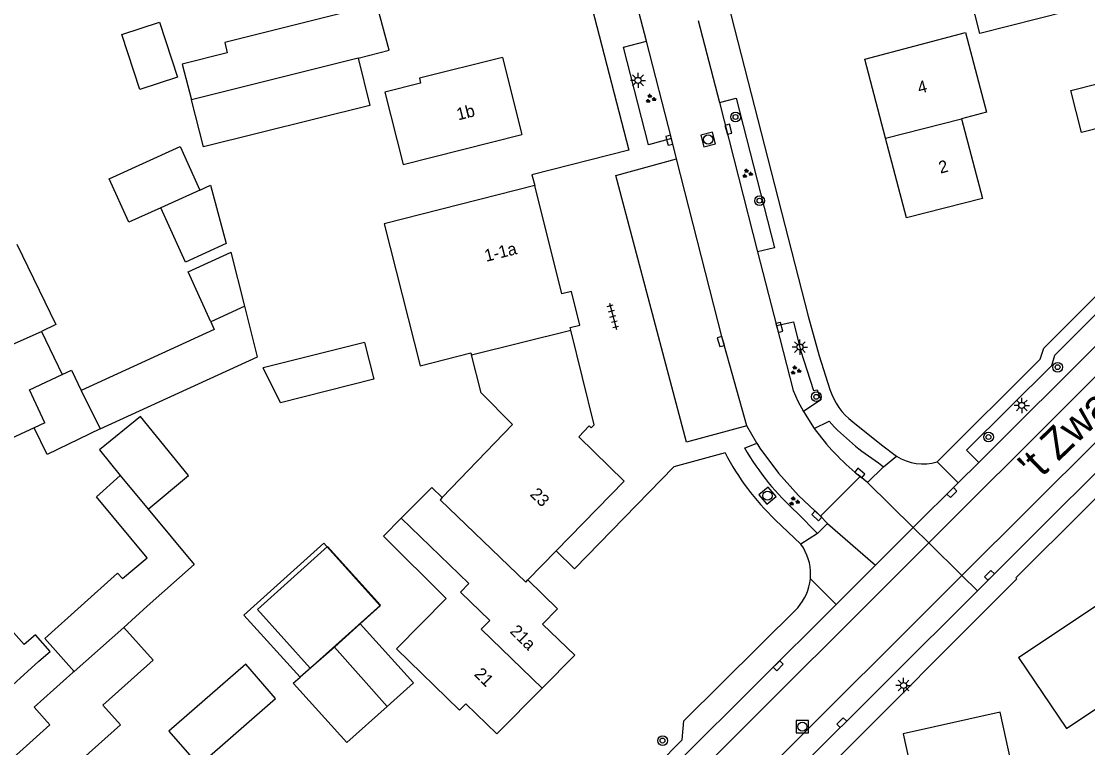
# Model space of a CAD drawing. Extents: x 136000 to 138005, y 398500 to 400500.
# Drawn here: x 137621.2 to 137708.8, y 399032.5 to 399092.2 of the extents above; entities that cross this region are included whole.
import ezdxf

# ---------------------------------------------------------------- set-up
doc = ezdxf.new("R2010")
doc.units = 0
for name, color, linetype in [('gg-anno-huisnummerreeks BGT', 7, 'Continuous'), ('gg-anno-openbare ruimte label', 7, 'Continuous'), ('gg-bbg-bijgebouw', 7, 'Continuous'), ('gg-bbg-gedigitaliseerde bebouwing', 7, 'Continuous'), ('gg-bbg-gedigitaliseerde bijgebouw', 7, 'Continuous'), ('gg-bbg-hoofdgebouw', 7, 'Continuous'), ('gg-bbg-luifel en loopbrug', 7, 'Continuous'), ('gg-bbg-tussenscheiding', 7, 'Continuous'), ('gg-knt-verharding', 7, 'Continuous'), ('gg-knt-verharding nz', 7, 'Continuous'), ('gt-bbg-plantopografie pand', 7, 'Continuous'), ('gt-grn-weggrens', 7, 'Continuous'), ('gt-symb-boom', 7, 'Continuous'), ('gt-symb-groenvak', 7, 'Continuous'), ('gt-symb-kolk', 7, 'Continuous'), ('gt-symb-lichtmast', 7, 'Continuous'), ('gt-symb-rioolschacht', 7, 'Continuous'), ('gt-symb-tegel verharding', 7, 'Continuous')]:
    doc.layers.add(name, color=color, linetype=linetype)

# ---------------------------------------------------------------- blocks, each defined once
blk = doc.blocks.new('gt0-LMAST')
at = {"layer": 'gt-symb-lichtmast'}
for p, q in [((-0.182, 0.173), (-0.447, 0.438)), ((-0.005, 0.246), (-0.005, 0.621)), ((0.172, 0.173), (0.437, 0.438)), ((-0.255, -0.004), (-0.63, -0.004)), ((-0.182, -0.181), (-0.447, -0.446)), ((-0.005, -0.254), (-0.005, -0.629)), ((0.437, -0.446), (0.172, -0.181)), ((0.245, -0.004), (0.62, -0.004))]:
    blk.add_line(p, q, dxfattribs=at)
blk.add_circle((-0.005, -0.004), 0.25, dxfattribs=at)
blk = doc.blocks.new('gt0-BOOM')
at = {"layer": 'gt-symb-boom'}
for radius in [0.4, 0.2]:
    blk.add_circle((0, 0), radius, dxfattribs=at)
blk = doc.blocks.new('gt0-KOLK')
at = {"layer": 'gt-symb-kolk'}
blk.add_lwpolyline([(0, 0), (0.375, 0), (0.375, 0.4), (-0.375, 0.4), (-0.375, 0), (0, 0)], dxfattribs=at)
blk = doc.blocks.new('gt0-GRVAK')
at = {"layer": 'gt-symb-groenvak'}
for p, q in [((-0.11, 0.189), (-0.228, 0.24)), ((-0.182, 0.153), (0.088, 0.153)), ((-0.091, 0.211), (-0.156, 0.322)), ((-0.047, 0.214), (-0.047, 0.393)), ((-0.004, 0.211), (0.061, 0.322)), ((0.015, 0.189), (0.133, 0.24)), ((0.262, -0.052), (0.197, 0.059)), ((0.305, -0.049), (0.305, 0.13)), ((0.349, -0.052), (0.414, 0.059)), ((-0.245, -0.228), (-0.363, -0.177)), ((-0.318, -0.264), (-0.047, -0.264)), ((-0.226, -0.206), (-0.291, -0.095)), ((-0.183, -0.203), (-0.183, -0.024)), ((-0.139, -0.206), (-0.074, -0.095)), ((-0.12, -0.228), (-0.002, -0.177)), ((0.243, -0.074), (0.125, -0.023)), ((0.17, -0.11), (0.441, -0.11)), ((0.368, -0.074), (0.486, -0.023))]:
    blk.add_line(p, q, dxfattribs=at)
blk = doc.blocks.new('gt0-RS')
at = {"layer": 'gt-symb-rioolschacht'}
blk.add_lwpolyline([(-0.5, -0.5), (0.5, -0.5), (0.5, 0.5), (-0.5, 0.5)], close=True, dxfattribs=at)
blk.add_circle((0, 0), 0.375, dxfattribs=at)
blk = doc.blocks.new('gt0-TEG1')
at = {"layer": 'gt-symb-tegel verharding'}
for p, q in [((-1.125, 0), (1.125, 0)), ((-0.9, -0.25), (-0.9, 0.25)), ((-0.45, -0.25), (-0.45, 0.25)), ((0, -0.25), (0, 0.25)), ((0.45, -0.25), (0.45, 0.25)), ((0.9, -0.25), (0.9, 0.25))]:
    blk.add_line(p, q, dxfattribs=at)

msp = doc.modelspace()

# ---------------------------------------------------------------- linework, layer by layer
at = {"layer": 'gg-bbg-bijgebouw'}
for p, q in [((137703.09, 399039.931), (137714.24, 399047.391)), ((137653.419, 399037.843), (137651.253, 399035.909)), ((137651.253, 399035.909), (137647.933, 399032.945))]:
    msp.add_line(p, q, dxfattribs=at)
msp.add_lwpolyline([(137717.43, 399085.35), (137708.24, 399083.03), (137707.37, 399086.48), (137716.57, 399088.8), (137716.856, 399087.65)], dxfattribs=at)
at = {"layer": 'gg-bbg-gedigitaliseerde bebouwing'}
for p, q in [((137622.862, 399066.703), (137624.581, 399063.169)), ((137622.269, 399058.784), (137617.58, 399056.6)), ((137623.149, 399059.194), (137622.269, 399058.784)), ((137618.038, 399044.805), (137621.451, 399040.982)), ((137622.666, 399039.621), (137616.19, 399033.84)), ((137625.557, 399038.776), (137625.45, 399038.68))]:
    msp.add_line(p, q, dxfattribs=at)
for points in [[(137660.71, 399089.2), (137653.897, 399087.486), (137653.999, 399087.081), (137651.06, 399086.342), (137652.55, 399080.42), (137662.3, 399082.88)], [(137663.37, 399078.67), (137650.992, 399075.532), (137653.946, 399063.881), (137658.124, 399064.94), (137658.168, 399064.767)], [(137620.835, 399073.855), (137624.036, 399067.274), (137622.862, 399066.703)], [(137655.764, 399053.055), (137661.532, 399059.054), (137658.959, 399061.644), (137658.168, 399064.767)], [(137623.149, 399059.194), (137621.884, 399061.914), (137624.581, 399063.169)], [(137652.399, 399051.355), (137654.914, 399053.896), (137655.764, 399053.055)], [(137652.022, 399040.641), (137656.102, 399044.763), (137650.936, 399049.878), (137652.399, 399051.355)], [(137624, 399025.06), (137628.512, 399029.111), (137626.257, 399031.623), (137629.356, 399034.406), (137627.92, 399036.006), (137632.04, 399039.706), (137629.628, 399042.392)], [(137622.666, 399039.621), (137623.57, 399040.407), (137622.373, 399041.784), (137621.451, 399040.982)]]:
    msp.add_lwpolyline(points, dxfattribs=at)
at = {"layer": 'gg-bbg-gedigitaliseerde bijgebouw'}
for p, q in [((137635.863, 399078.303), (137632.659, 399076.85)), ((137639.558, 399068.761), (137636.771, 399067.484)), ((137640.608, 399064.621), (137639.558, 399068.761)), ((137636.771, 399067.484), (137637.056, 399066.857)), ((137637.056, 399066.857), (137626.141, 399061.855)), ((137649.382, 399065.782), (137641.065, 399063.704)), ((137627.68, 399058.692), (137640.608, 399064.621)), ((137626.141, 399061.855), (137627.68, 399058.692)), ((137629.335, 399054.859), (137631.619, 399052.109)), ((137629.628, 399042.392), (137631.557, 399044.125)), ((137653.419, 399037.843), (137649.02, 399042.683)), ((137647.933, 399032.945), (137643.555, 399037.785))]:
    msp.add_line(p, q, dxfattribs=at)
for points in [[(137708.672, 399096.602), (137709.437, 399093.576), (137699.918, 399091.17), (137699.151, 399094.204)], [(137648.859, 399089.15), (137651.411, 399089.787), (137650.4, 399093.556), (137637.91, 399090.435), (137638.124, 399089.578), (137634.421, 399088.653), (137635.175, 399085.731)], [(137648.859, 399089.15), (137649.83, 399085.261), (137636.177, 399081.85), (137635.175, 399085.731)], [(137628.422, 399079.234), (137634.244, 399081.874), (137635.863, 399078.303)], [(137632.659, 399076.85), (137630.041, 399075.663), (137628.422, 399079.234)], [(137649.382, 399065.782), (137650.142, 399062.787), (137642.49, 399060.844), (137641.065, 399063.704)], [(137629.508, 399046.406), (137631.544, 399048.098), (137627.376, 399053.116), (137629.335, 399054.859)], [(137631.619, 399052.109), (137635.407, 399047.549), (137631.557, 399044.125)], [(137649.02, 399042.683), (137650.671, 399044.163), (137646.059, 399049.309), (137639.472, 399043.406), (137644.099, 399038.305)], [(137703.09, 399039.931), (137707.019, 399034.086), (137718.159, 399041.54), (137714.24, 399047.391)], [(137629.508, 399046.406), (137629.112, 399046.847), (137623.132, 399041.477), (137625.557, 399038.776)], [(137633.326, 399033.886), (137635.783, 399031.061), (137642.09, 399036.547), (137639.633, 399039.372), (137633.326, 399033.886)], [(137643.555, 399037.785), (137643.533, 399037.809), (137644.099, 399038.305)]]:
    msp.add_lwpolyline(points, dxfattribs=at)
at = {"layer": 'gg-bbg-hoofdgebouw'}
for p, q in [((137660.71, 399089.2), (137662.3, 399082.88)), ((137662.79, 399046.29), (137665.127, 399048.687))]:
    msp.add_line(p, q, dxfattribs=at)
for points in [[(137692.159, 399082.583), (137690.45, 399089.06), (137698.74, 399091.25), (137700.46, 399084.7), (137698.39, 399084.15)], [(137698.39, 399084.15), (137700.12, 399077.61), (137693.89, 399076.02), (137692.159, 399082.583)], [(137666.324, 399066.808), (137666.27, 399067.03), (137667.07, 399067.22), (137666.37, 399069.99), (137665.6, 399069.78), (137663.37, 399078.67)], [(137665.127, 399048.687), (137670.71, 399054.41), (137666.98, 399058.04), (137667.84, 399058.95), (137667.99, 399058.79), (137668.23, 399059.02), (137666.324, 399066.808)], [(137664.003, 399042.654), (137665.23, 399043.93), (137662.79, 399046.29)], [(137664.003, 399042.654), (137666.649, 399040.11), (137663.965, 399037.398)], [(137652.022, 399040.641), (137657.2, 399035.59), (137657.71, 399036.111)], [(137624, 399025.06), (137619.16, 399030.45), (137623.55, 399034.4), (137622.28, 399035.83), (137625.45, 399038.68)], [(137663.965, 399037.398), (137660.261, 399033.657), (137657.71, 399036.111)], [(137701.58, 399035.431), (137693.6, 399033.661), (137696.83, 399018.961), (137704.81, 399020.711), (137701.58, 399035.431)]]:
    msp.add_lwpolyline(points, dxfattribs=at)
at = {"layer": 'gg-bbg-luifel en loopbrug'}
msp.add_line((137639.558, 399068.761), (137638.43, 399073.206), dxfattribs=at)
for points in [[(137630.955, 399086.575), (137629.48, 399091.084), (137632.551, 399092.089), (137634.026, 399087.579), (137630.955, 399086.575)], [(137635.863, 399078.303), (137636.738, 399078.7), (137638.023, 399073.91), (137634.68, 399072.394), (137632.659, 399076.85)], [(137636.771, 399067.484), (137634.902, 399071.606), (137638.43, 399073.206)], [(137624.581, 399063.169), (137625.326, 399063.531), (137626.141, 399061.855)], [(137631.619, 399052.109), (137634.931, 399054.86), (137630.996, 399059.705), (137627.624, 399056.966), (137629.335, 399054.859)], [(137627.68, 399058.692), (137623.341, 399056.581), (137622.269, 399058.784)]]:
    msp.add_lwpolyline(points, dxfattribs=at)
at = {"layer": 'gg-bbg-tussenscheiding'}
for p, q in [((137648.859, 399089.15), (137635.175, 399085.731)), ((137692.159, 399082.583), (137698.39, 399084.15)), ((137620.206, 399065.52), (137622.862, 399066.703)), ((137658.168, 399064.767), (137666.324, 399066.808)), ((137625.557, 399038.776), (137629.628, 399042.392)), ((137649.02, 399042.683), (137646.918, 399040.776)), ((137646.918, 399040.776), (137644.099, 399038.305)), ((137651.253, 399035.909), (137646.918, 399040.776))]:
    msp.add_line(p, q, dxfattribs=at)
for points in [[(137655.764, 399053.055), (137655.592, 399052.876), (137662.621, 399046.115), (137662.79, 399046.29)], [(137663.965, 399037.398), (137658.975, 399042.24), (137659.669, 399042.96), (137657.256, 399045.284), (137657.95, 399046.004), (137652.399, 399051.355)]]:
    msp.add_lwpolyline(points, dxfattribs=at)
at = {"layer": 'gg-knt-verharding'}
for p, q in [((137672.536, 399090.523), (137670.239, 399099.506)), ((137676.791, 399092.241), (137678.519, 399085.488)), ((137670.652, 399090.042), (137672.536, 399090.523)), ((137674.578, 399082.532), (137672.536, 399090.523)), ((137678.519, 399085.488), (137681.656, 399073.229)), ((137675.002, 399080.875), (137674.578, 399082.532)), ((137681.656, 399073.229), (137683.204, 399067.181)), ((137685.431, 399060.121), (137686.306, 399058.739)), ((137681.605, 399057.52), (137680.788, 399058.946)), ((137686.306, 399058.739), (137687.527, 399059.32)), ((137689.468, 399059.273), (137691.825, 399057.373)), ((137680.584, 399057.126), (137681.605, 399057.52)), ((137691.825, 399057.373), (137693.057, 399056.444)), ((137691.582, 399055.913), (137691.999, 399055.585)), ((137698.122, 399054.256), (137699.82, 399055.949)), ((137691.999, 399055.585), (137690.692, 399054.281)), ((137686.835, 399051.529), (137690.081, 399054.789)), ((137690.081, 399054.789), (137689.921, 399054.914)), ((137690.692, 399054.281), (137690.081, 399054.789)), ((137694.442, 399050.588), (137698.122, 399054.256)), ((137686.835, 399051.529), (137685.031, 399053.237)), ((137684.908, 399051.811), (137686.588, 399050.113)), ((137687.4, 399050.938), (137686.835, 399051.529)), ((137685.207, 399049.241), (137683.095, 399051.236)), ((137686.588, 399050.113), (137687.4, 399050.938)), ((137691.346, 399047.501), (137694.442, 399050.588)), ((137673.787, 399027.458), (137695.714, 399049.335)), ((137685.417, 399048.92), (137685.207, 399049.241)), ((137688.105, 399044.27), (137691.346, 399047.501)), ((137676.475, 399024.769), (137698.439, 399046.652)), ((137680.931, 399026.675), (137699.706, 399045.404))]:
    msp.add_line(p, q, dxfattribs=at)
for points in [[(137637.835, 399255.402), (137652.227, 399198.99), (137685.825, 399067.95), (137686.709, 399064.708), (137687.6, 399061.917)], [(137628.215, 399250.49), (137646.84, 399177.78), (137647.45, 399177.93), (137656.11, 399143.61), (137655.98, 399143.59), (137658.76, 399132.61), (137657.96, 399132.4), (137671.09, 399081.59), (137663.12, 399079.56), (137663.37, 399078.67)], [(137695.714, 399049.335), (137718.451, 399072.021), (137729.784, 399083.3), (137746.052, 399098.793), (137752.268, 399104.686)], [(137698.439, 399046.652), (137720.808, 399068.939), (137732.508, 399080.616), (137739.811, 399087.775), (137748.401, 399095.926), (137754.828, 399101.985)], [(137674.578, 399082.532), (137672.696, 399082.023), (137670.652, 399090.042)], [(137678.519, 399085.488), (137679.908, 399085.857), (137683.039, 399073.562), (137681.656, 399073.229)], [(137699.706, 399045.404), (137715.224, 399060.884), (137734.696, 399080.277), (137740.878, 399086.322)], [(137696.402, 399055.981), (137704.847, 399064.425), (137705.148, 399065.317), (137719.397, 399079.521), (137717.43, 399085.35)], [(137680.788, 399058.946), (137675.825, 399057.611), (137670.016, 399079.516), (137675.002, 399080.875)], [(137699.82, 399055.949), (137698.815, 399056.948), (137705.803, 399063.906), (137706.062, 399064.743), (137719.374, 399078.033), (137720.669, 399076.75)], [(137699.82, 399055.949), (137709.953, 399066.041), (137720.669, 399076.75)], [(137683.204, 399067.181), (137684.619, 399067.483), (137685.171, 399065.147), (137686.236, 399061.846), (137686.557, 399061.899), (137686.856, 399061.072), (137685.431, 399060.121)], [(137683.204, 399067.181), (137684.567, 399061.855), (137684.975, 399060.976), (137685.431, 399060.121)], [(137687.023, 399030.375), (137686.994, 399030.399), (137702.952, 399046.372), (137702.851, 399046.466), (137719.903, 399063.435)], [(137678.989, 399056.716), (137674.776, 399055.588), (137666.622, 399047.211), (137665.127, 399048.687)], [(137681.605, 399057.52), (137681.842, 399057.106), (137683.383, 399055.065), (137685.031, 399053.237)], [(137671.296, 399029.949), (137672.992, 399031.63), (137673.467, 399031.135), (137675.47, 399033.157), (137675.607, 399034.733), (137684.951, 399044.009)], [(137672.513, 399028.732), (137675.136, 399031.341), (137688.105, 399044.27)]]:
    msp.add_lwpolyline(points, dxfattribs=at)
for centre, radius, start, end in [((137692.756, 399063.578), 5.417, 197.85493, 232.62788), ((137702.685, 399070.598), 20.221, 215.90569, 230.86073), ((137702.81, 399073.393), 20.775, 222.63989, 237.28633), ((137697.767, 399066.507), 21.177, 207.53912, 226.14712), ((137699.518, 399068.114), 21.891, 210.12654, 228.13338), ((137695.257, 399060.023), 4.201, 238.42079, 285.8181), ((137681.868, 399046.779), 4.145, 354.58116, 31.09387), ((137681.869, 399046.779), 4.144, 318.0605, 354.59233)]:
    msp.add_arc(centre, radius, start, end, dxfattribs=at)
at = {"layer": 'gg-knt-verharding nz'}
msp.add_lwpolyline([(137680.788, 399058.946), (137678.764, 399066.161), (137675.002, 399080.875)], dxfattribs=at)
at = {"layer": 'gt-bbg-plantopografie pand'}
msp.add_lwpolyline([(137640.591, 399043.877), (137646.363, 399049.049), (137650.701, 399044.208), (137644.929, 399039.036), (137640.591, 399043.877)], dxfattribs=at)
at = {"layer": 'gt-grn-weggrens'}
for p, q in [((137691.999, 399055.585), (137693.057, 399056.444)), ((137696.402, 399055.981), (137698.122, 399054.256)), ((137690.692, 399054.281), (137694.442, 399050.588)), ((137687.4, 399050.938), (137691.346, 399047.501)), ((137694.442, 399050.588), (137695.714, 399049.335)), ((137686.588, 399050.113), (137685.207, 399049.241)), ((137695.714, 399049.335), (137698.439, 399046.652)), ((137685.994, 399046.388), (137688.105, 399044.27)), ((137698.439, 399046.652), (137699.706, 399045.404))]:
    msp.add_line(p, q, dxfattribs=at)

# ---------------------------------------------------------------- block references
at = {"layer": 'gt-symb-boom'}
for p in [(137679.85, 399084.312), (137681.82, 399077.435), (137706.289, 399063.759), (137686.475, 399061.333), (137700.62, 399058.023)]:
    msp.add_blockref('gt0-BOOM', p, dxfattribs=at)
at = {"layer": 'gt-symb-boom', "rotation": -123.99203971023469}
msp.add_blockref('gt0-BOOM', (137673.858, 399033.1), dxfattribs=at)
at = {"layer": 'gt-symb-groenvak'}
for p in [(137672.868, 399085.809), (137680.804, 399079.662), (137684.774, 399063.496), (137684.646, 399052.74)]:
    msp.add_blockref('gt0-GRVAK', p, dxfattribs=at)
at = {"layer": 'gt-symb-kolk'}
for p, rotation in [((137679.07, 399083.256), -75.75525752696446), ((137674.213, 399082.351), -75.51896562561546), ((137683.26, 399066.977), -75.2272760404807), ((137678.447, 399065.81), -74.51881407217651), ((137689.921, 399054.914), -39.93782208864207), ((137697.47, 399053.604), -135.07989446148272), ((137686.658, 399051.706), 136.7578281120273), ((137700.83, 399046.532), 44.91440732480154), ((137683.21, 399039.384), -135.10841734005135), ((137688.708, 399034.43), 44.948644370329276)]:
    msp.add_blockref('gt0-KOLK', p, dxfattribs=dict(at, rotation=rotation))
at = {"layer": 'gt-symb-lichtmast'}
for p in [(137671.848, 399087.319), (137685.136, 399065.416), (137703.353, 399060.625), (137693.65, 399037.626)]:
    msp.add_blockref('gt0-LMAST', p, dxfattribs=at)
at = {"layer": 'gt-symb-rioolschacht'}
for p, rotation in [((137677.604, 399082.457), -75.9915565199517), ((137682.473, 399053.209), -49.98904228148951)]:
    msp.add_blockref('gt0-RS', p, dxfattribs=dict(at, rotation=rotation))
msp.add_blockref('gt0-RS', (137685.339, 399034.248), dxfattribs=at)
at = {"layer": 'gt-symb-tegel verharding', "rotation": -75.17189147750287}
msp.add_blockref('gt0-TEG1', (137669.781, 399067.945), dxfattribs=at)

# ---------------------------------------------------------------- texts
at = {"layer": 'gg-anno-huisnummerreeks BGT'}
for s, rotation, p in [('4', 14.8, (137694.938, 399086.203)), ('1b', 14.1, (137657.085, 399084.028)), ('2', 14.8, (137696.666, 399079.652)), ('1-1a', 14.1, (137659.375, 399072.412)), ('23', 315.7, (137662.91, 399053.255)), ('21a', 315.3, (137661.26, 399042.008)), ('21', 315.3, (137658.326, 399038.492))]:
    msp.add_text(s, height=1, rotation=rotation, dxfattribs=at).set_placement(p)
at = {"layer": 'gg-anno-openbare ruimte label'}
msp.add_text("'t Zwaantje", height=2.5, rotation=43.9, dxfattribs=at).set_placement((137704.543, 399054.257))

doc.saveas('drawing.dxf')
